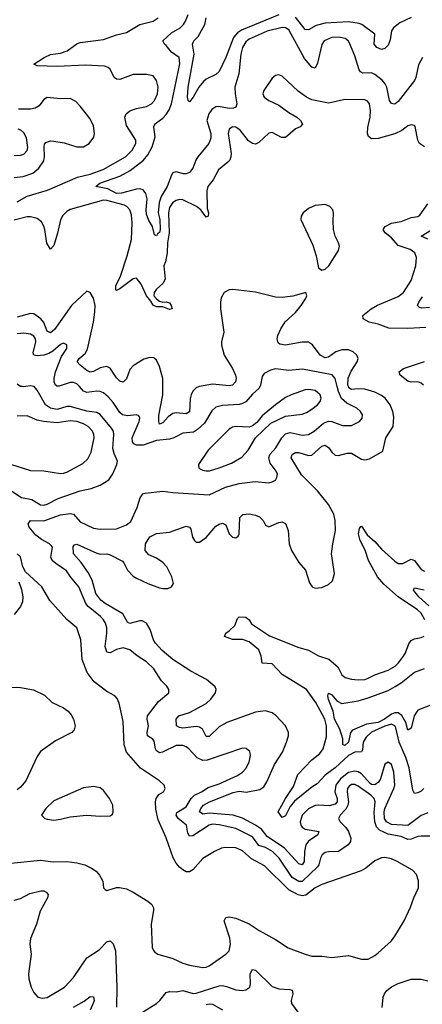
# Model space of a CAD drawing. Header units: inches. Extents: x 1694797 to 1849917, y 907313 to 1017959.
# Tile 480 of 656: x 1784704 to 1787137, y 976266 to 982218. Entities that reach past the tile are written whole.
import ezdxf

# ---------------------------------------------------------------- set-up
doc = ezdxf.new("R2010")
doc.units = ezdxf.units.IN
doc.header["$MEASUREMENT"] = 0
doc.layers.add('B7987', color=7, linetype='Continuous')
doc.layers.add('B7988', color=7, linetype='Continuous')

msp = doc.modelspace()

# ---------------------------------------------------------------- linework, layer by layer
at = {"layer": 'B7987', "color": 5}
for points, elevation in [([(1784650, 979371.6), (1784714.4, 979330), (1784777.9, 979317.9), (1784830, 979285.1), (1784850, 979283), (1784870, 979288.9), (1784935.9, 979324.1), (1785070, 979369.4), (1785135.8, 979384.2), (1785190, 979403.6), (1785242.4, 979437.6), (1785266.8, 979473.2), (1785291.1, 979530), (1785295.1, 979550), (1785275, 979595), (1785267, 979627), (1785274.1, 979710), (1785270.5, 979730), (1785259.9, 979750), (1785190, 979831.3), (1785170, 979843.2), (1785110, 979851.5), (1785010, 979880.5), (1784990, 979880.5), (1784930, 979861.9), (1784890, 979869.5), (1784859.5, 979890), (1784810, 979979.7), (1784791.1, 980000)], 760), ([(1784739.7, 980000), (1784730, 979998.4), (1784720.5, 980000)], 760), ([(1787190, 977283.1), (1787130, 977283.4), (1787110, 977280.5), (1787070, 977264.2), (1787050, 977263.2), (1787010, 977280.3), (1786930, 977294.9), (1786878.6, 977318.6), (1786859.6, 977339.6), (1786849.2, 977370), (1786845.6, 977425.6), (1786851.2, 977490), (1786846.1, 977510), (1786825.9, 977530), (1786750, 977584.7), (1786730, 977594.3), (1786710, 977594.7), (1786695, 977585), (1786685.5, 977570), (1786683.3, 977550), (1786690.8, 977490), (1786687.5, 977470), (1786674.8, 977445.2), (1786640.7, 977410), (1786631.2, 977390), (1786639.7, 977370), (1786674.6, 977334.6), (1786690.7, 977310), (1786704.5, 977270), (1786702.3, 977250), (1786689.5, 977230.5), (1786630.1, 977189.9), (1786570, 977188.2), (1786550, 977183.1), (1786531.6, 977170), (1786521.6, 977150), (1786512.4, 977110), (1786503.3, 977096.7), (1786410, 977009.4), (1786390, 977008.2), (1786350, 977032.8), (1786272.2, 977150), (1786232.7, 977190), (1786190, 977213.5), (1786150, 977226.3), (1786110, 977278.6), (1786011, 977329), (1785910, 977351.3), (1785870, 977354.6), (1785850, 977349.4), (1785750, 977284), (1785730, 977283.2), (1785720.6, 977300.6), (1785712, 977350), (1785662.4, 977390), (1785649.2, 977410), (1785654.5, 977425.5), (1785710, 977459.3), (1785739.9, 977510), (1785761.4, 977530), (1785802.3, 977550), (1785842.7, 977577.3), (1785910, 977598.9), (1786020.7, 977650), (1786050.6, 977669.4), (1786070, 977690.6), (1786091.3, 977730), (1786098.7, 977770), (1786094.3, 977794.3), (1786072.9, 977812.9), (1786050, 977813.6), (1785837.6, 977742.4), (1785810, 977740.2), (1785776.2, 977756.2), (1785726.6, 977810), (1785710, 977822.7), (1785689.8, 977829.8), (1785650, 977830.5), (1785567.3, 977790), (1785550, 977787), (1785530, 977799.2), (1785524.4, 977810), (1785517.7, 977857.7), (1785508.8, 977868.8), (1785477.2, 977890), (1785474.5, 977910), (1785482.5, 977950), (1785474.7, 977990), (1785477, 978010), (1785543.6, 978096.4), (1785605.6, 978150), (1785604.7, 978170), (1785593, 978190), (1785561.3, 978221.3), (1785513.9, 978293.9), (1785470, 978336.5), (1785413.5, 978373.5), (1785370, 978409.8), (1785330, 978421.1), (1785289.6, 978410.4), (1785250, 978390.9), (1785230, 978394.7), (1785219.9, 978430), (1785231.4, 978510), (1785230, 978542), (1785222.7, 978570), (1785211.3, 978590), (1785193.4, 978610), (1785118.2, 978670), (1785104.8, 978690), (1785060.7, 978790), (1785011.3, 978850), (1784987.1, 978887.1), (1784922.5, 978930), (1784901.3, 978950), (1784893.3, 978970), (1784902.5, 979030), (1784897.1, 979037.1), (1784885.1, 979050), (1784835.4, 979075.4), (1784802.1, 979102.1), (1784762.1, 979150), (1784756.5, 979170), (1784770, 979191), (1784850, 979189.6), (1784950, 979225.8), (1785010, 979233.1), (1785030, 979228.4), (1785070, 979182.3), (1785150, 979145), (1785190, 979138.7), (1785290, 979141), (1785350, 979163.9), (1785375.8, 979184.2), (1785414.1, 979270), (1785432.4, 979327.6), (1785448.9, 979351.1), (1785463.1, 979356.9), (1785570, 979369.1), (1785630, 979359.5), (1785850, 979345.2), (1785946.8, 979393.2), (1786030, 979415), (1786127.4, 979427.4), (1786210, 979418.7), (1786230, 979423.7), (1786250, 979435.5), (1786258.9, 979450), (1786261.7, 979470), (1786253.1, 979490), (1786218.2, 979538.2), (1786209.9, 979570.1), (1786216.1, 979590), (1786251.2, 979630), (1786288.4, 979690), (1786310, 979714), (1786338, 979722), (1786410, 979707), (1786450, 979710.1), (1786483.4, 979730), (1786540.4, 979779.6), (1786570, 979790.7), (1786590, 979788.9), (1786654.3, 979765.7), (1786710, 979764.9), (1786758, 979790), (1786774, 979810), (1786774.7, 979830), (1786762.9, 979850), (1786741.6, 979870), (1786681.2, 979901.2), (1786648.9, 979928.9), (1786629.6, 979970), (1786622.2, 980000)], 740), ([(1787170, 977423.1), (1787130, 977406.5), (1787050, 977347), (1786950, 977353.9), (1786920.9, 977370), (1786908, 977390), (1786905.6, 977430), (1786911.3, 977450), (1786965.5, 977570), (1786970.6, 977590), (1786964.3, 977670), (1786950, 977715.4), (1786930, 977730.6), (1786910, 977718), (1786883.9, 977630), (1786871.6, 977608.4), (1786850, 977593.4), (1786830, 977595.7), (1786821.9, 977601.9), (1786770, 977658.5), (1786750, 977670.6), (1786730, 977675.2), (1786690, 977666.9), (1786641.9, 977630), (1786614.5, 977590), (1786607.8, 977550), (1786622.6, 977510), (1786623, 977490), (1786610, 977475.5), (1786573.8, 977466.2), (1786510, 977470.5), (1786490, 977467.4), (1786450, 977448.1), (1786411.2, 977410), (1786399.6, 977370), (1786401.9, 977350), (1786410, 977336.8), (1786430, 977325.8), (1786512.4, 977310), (1786506, 977290), (1786450, 977252.5), (1786433, 977230), (1786424.2, 977190), (1786423.7, 977130), (1786410, 977109.9), (1786390, 977114.6), (1786304.7, 977210), (1786200, 977280), (1786165.4, 977325.4), (1786130, 977348.8), (1786050, 977390.8), (1785994.5, 977410), (1785850, 977421.5), (1785810, 977416.5), (1785791.1, 977430), (1785798.7, 977450), (1785814.4, 977470), (1785851.8, 977490), (1785993.7, 977546.3), (1786030, 977554), (1786072.3, 977547.7), (1786154.8, 977565.2), (1786179.3, 977580.7), (1786198.4, 977610), (1786243.6, 977716.4), (1786292.2, 977790), (1786316.2, 977850), (1786328.2, 977890), (1786328.2, 977910), (1786309.8, 977950), (1786251.8, 978011.8), (1786230, 978028.9), (1786190, 978039.4), (1786130, 978031.4), (1785955.2, 977970), (1785910, 977943.6), (1785850, 977885.7), (1785830, 977884.5), (1785808.4, 977928.4), (1785790, 977942), (1785770, 977945.7), (1785690, 977935.9), (1785670, 977939.8), (1785651.2, 977950), (1785649.8, 977990), (1785666.6, 978010), (1785730, 978030.1), (1785830, 978085.5), (1785859.9, 978110), (1785887.9, 978150), (1785891.7, 978170), (1785885.8, 978185.8), (1785832.8, 978230), (1785739.1, 978279.1), (1785630, 978351.2), (1785564.5, 978404.5), (1785524.2, 978450), (1785513.1, 978470), (1785492.7, 978532.7), (1785470, 978570.9), (1785444.9, 978584.9), (1785430, 978585), (1785370, 978569.2), (1785355.5, 978575.5), (1785326.8, 978626.8), (1785219.8, 978690), (1785194.4, 978710), (1785164.7, 978750), (1785141.5, 978830), (1785117.1, 978877.1), (1785076.7, 978936.7), (1785029.9, 978990), (1785026.5, 979033.5), (1785035.6, 979044.4), (1785050, 979047), (1785170, 978992.7), (1785190, 978986.5), (1785230, 978989), (1785250, 978982.8), (1785324.5, 978944.5), (1785334.4, 978934.4), (1785355, 978890), (1785390, 978855.2), (1785410, 978841.7), (1785478.3, 978810), (1785550, 978784), (1785570, 978779.5), (1785599.6, 978780.4), (1785622, 978790), (1785633.5, 978810), (1785624, 978850), (1785592.7, 978910), (1785570, 978937), (1785530, 978963.7), (1785483.9, 978983.9), (1785462, 979010), (1785464.4, 979050), (1785490, 979092.2), (1785530, 979111.8), (1785610, 979120.7), (1785710, 979155.8), (1785730, 979150.3), (1785738.9, 979138.9), (1785749.3, 979089.3), (1785759.5, 979070), (1785770, 979060.3), (1785790, 979059), (1785830, 979088.1), (1785890, 979155.8), (1785910, 979169), (1785930, 979174.6), (1785950, 979164), (1785970.4, 979110), (1785990, 979090.4), (1786010, 979085.5), (1786024.2, 979095.8), (1786030.7, 979109.3), (1786033.7, 979210), (1786052.5, 979227.5), (1786090, 979231), (1786130, 979222.9), (1786152.9, 979212.9), (1786174.9, 979190), (1786190, 979162), (1786210, 979152.7), (1786270, 979178.7), (1786290, 979182.4), (1786310, 979173.4), (1786326.3, 979130), (1786332.9, 979050), (1786346, 979010), (1786390, 978936.3), (1786431.8, 978890), (1786454.9, 978814.9), (1786470.4, 978790.3), (1786490, 978781.3), (1786530, 978785.2), (1786570, 978803.1), (1786593.8, 978826.2), (1786607.1, 978870), (1786589, 978989), (1786595.7, 979050), (1786612, 979130), (1786611.3, 979190), (1786602.6, 979230), (1786570, 979287.4), (1786502.8, 979370), (1786406.8, 979466.8), (1786344.6, 979570), (1786349.8, 979590), (1786370, 979602.3), (1786390, 979601), (1786450, 979584), (1786470, 979585.9), (1786530, 979639.4), (1786550, 979645.4), (1786570, 979631.5), (1786590, 979603.2), (1786610, 979586.4), (1786630, 979584), (1786682, 979598), (1786710, 979597.4), (1786770, 979562.2), (1786790, 979558.6), (1786817.3, 979562.7), (1786899.3, 979610), (1786916.8, 979690), (1786961.5, 979758.5), (1786965.2, 979814.8), (1786959.6, 979850), (1786942.7, 979890), (1786911.7, 979930), (1786890, 979947), (1786850, 979967), (1786790, 979984.1), (1786750, 979987.5), (1786710, 979982), (1786693.8, 979993.8), (1786691.2, 980000)], 720), ([(1786154.7, 980000), (1786150.3, 979990), (1786110, 979955.1), (1786071.4, 979908.6), (1786050, 979897.3), (1786030, 979893), (1785930, 979887.1), (1785890, 979876), (1785865.9, 979854.1), (1785820.7, 979779.3), (1785779.3, 979740.7), (1785755, 979725), (1785690, 979719.4), (1785635.6, 979690), (1785610, 979682.2), (1785530, 979675.3), (1785450, 979646.9), (1785410, 979646.4), (1785394.2, 979654.2), (1785385.7, 979665.7), (1785383.8, 979690), (1785425.8, 979790), (1785429.7, 979810), (1785423.9, 979823.9), (1785409.7, 979829.7), (1785355.6, 979824.4), (1785326.4, 979830), (1785310, 979843.5), (1785270, 979903.7), (1785239.3, 979939.3), (1785210, 979962), (1785190, 979969.9), (1785170, 979971.9), (1785110, 979964.4), (1785090, 979972.9), (1785065.1, 980000)], 740), ([(1785789.2, 980000), (1785770, 979992.8), (1785750, 979973.7), (1785739.4, 979950), (1785733.9, 979926.1), (1785730, 979846.9), (1785710, 979835.7), (1785650, 979842.4), (1785630, 979838.1), (1785601.4, 979818.6), (1785570, 979782.3), (1785550, 979774), (1785544.2, 979790), (1785545.2, 979825.2), (1785569.1, 979950), (1785568.8, 980000)], 720), ([(1784610, 979543.2), (1784770, 979493.5), (1784850, 979491), (1784950, 979476), (1784970, 979477.5), (1784990, 979484), (1785084.9, 979535.1), (1785116.9, 979563.1), (1785135.2, 979604.8), (1785153.6, 979690), (1785152.3, 979710), (1785144.4, 979730), (1785118.2, 979758.2), (1785090, 979775.2), (1785050, 979789.1), (1785010, 979793.2), (1784930, 979781.5), (1784848.5, 979788.5), (1784810, 979798), (1784750, 979822.8), (1784690, 979820.9)], 780), ([(1787151.9, 978590), (1787129.4, 978630), (1787108.4, 978650), (1786990, 978728.9), (1786905, 978805), (1786865.9, 978850), (1786812.3, 978950), (1786792.4, 979012.4), (1786761.5, 979070), (1786752.2, 979110), (1786757.2, 979142.8), (1786765.3, 979154.7), (1786770, 979157), (1786804.5, 979104.5), (1786850, 979063.5), (1786890, 979017.8), (1786970, 978944.6), (1786990, 978931.5), (1787018.4, 978930), (1787070, 978956.3), (1787090, 978948.2), (1787130, 978894.3), (1787150, 978885.3)], 680), ([(1784630, 977117.5), (1784830, 977137.6), (1784906.4, 977126.4), (1784988.7, 977128.7), (1785050, 977121.3), (1785097.3, 977110), (1785138.8, 977090), (1785166, 977070), (1785187.1, 977047.1), (1785206, 977010), (1785210.7, 976970.7), (1785219.8, 976959.8), (1785230, 976954.8), (1785288.3, 976971.7), (1785307.1, 976972.9), (1785350, 976964), (1785390, 976944.6), (1785478.8, 976890), (1785502, 976870), (1785512.2, 976850), (1785513.4, 976833.4), (1785499.5, 976750), (1785505.3, 976610), (1785511.8, 976591.8), (1785521.5, 976581.5), (1785538.8, 976570), (1785630, 976542), (1785690, 976515.2), (1785730, 976503.2), (1785810, 976489), (1785830, 976490.2), (1785850, 976498.5), (1785950, 976568.8), (1785969.7, 976590), (1785977.8, 976630), (1785973.8, 976666.2), (1785940.7, 976770), (1785949.5, 976790.5), (1785970, 976795.5), (1786010, 976786.7), (1786090, 976752), (1786151.8, 976711.8), (1786250, 976657.7), (1786326.7, 976606.7), (1786430, 976568.9), (1786470, 976557.6), (1786530, 976557.1), (1786590, 976548.5), (1786690, 976560.4), (1786770, 976538), (1786810, 976539.1), (1786850, 976560.4), (1786870, 976577), (1786949.7, 976650), (1786970, 976678), (1787026.4, 976770), (1787066.3, 976853.7), (1787085.2, 976910), (1787113.6, 976970), (1787113.3, 977013.3), (1787101.7, 977050), (1787077.3, 977077.3), (1786984.5, 977130), (1786950, 977144.8), (1786910, 977153.3), (1786890, 977150.9), (1786850, 977134.3), (1786794.9, 977090), (1786766.4, 977073.6), (1786530, 976989.8), (1786490, 976970.6), (1786433.4, 976926.6), (1786410, 976922.2), (1786387.4, 976927.4), (1786330, 976959), (1786183.6, 977103.6), (1786104.6, 977144.6), (1786050, 977194), (1786010, 977211.3), (1785945.7, 977214.3), (1785924, 977210), (1785880.7, 977190), (1785810, 977147.8), (1785750, 977079.5), (1785730, 977066), (1785710, 977066), (1785690, 977078.3), (1785670, 977094.3), (1785650, 977119.7), (1785631.1, 977151.1), (1785590, 977272), (1785540.6, 977380.6), (1785526.3, 977446.4), (1785524.6, 977490), (1785529, 977511), (1785545.9, 977534.1), (1785573.6, 977550), (1785582.4, 977570), (1785578, 977590), (1785550, 977618), (1785434.5, 977694.5), (1785350.6, 977790.6), (1785335.5, 977835.6), (1785330, 977975.3), (1785305.6, 978085.6), (1785294, 978114), (1785279, 978130), (1785230, 978157.6), (1785155, 978215), (1785112, 978272), (1785080.9, 978350), (1785074.4, 978470), (1785050, 978542.9), (1784990, 978591.8), (1784887.2, 978707.2), (1784838.4, 978790), (1784740.4, 978880.4), (1784722.4, 978910), (1784710, 978972), (1784689.2, 978990)], 760), ([(1784699.4, 978819.4), (1784714.5, 978774.5), (1784722.6, 978730), (1784720.7, 978699.3), (1784709.3, 978670.7), (1784670, 978623.6)], 760), ([(1787175.4, 978675.4), (1787116.1, 978730), (1787083, 978770), (1787090, 978784), (1787149, 978771)], 660), ([(1787146.2, 977570), (1787130, 977553.8), (1787110, 977543.8), (1787090, 977541.1), (1787080.4, 977560.3), (1787056.4, 977696.4), (1787037.6, 977757.6), (1786997.5, 977850), (1786977.2, 977937.2), (1786969.9, 977949.9), (1786950, 977959.6), (1786910, 977948.3), (1786829.3, 977910.7), (1786797.9, 977882), (1786779.1, 977850), (1786775.7, 977804.3), (1786770, 977792.7), (1786730, 977790.6), (1786690, 977770.2), (1786610, 977695.5), (1786549.2, 977650.8), (1786501.9, 977598.1), (1786470, 977578.1), (1786364.9, 977495.1), (1786337.6, 977462.4), (1786310, 977404.8), (1786290, 977394.8), (1786266.2, 977430), (1786310.8, 977510), (1786357.9, 977582.1), (1786384, 977656), (1786470, 977744.4), (1786518, 977782), (1786538.2, 977810), (1786557.1, 977883), (1786558.6, 977950), (1786548.6, 977990), (1786494.3, 978090), (1786436.3, 978170), (1786290, 978259.1), (1786230, 978323.9), (1786170, 978328.4), (1786163.7, 978370), (1786148.3, 978408.3), (1786090, 978457.6), (1786050, 978471.2), (1785990, 978471.9), (1785942, 978490), (1785949.6, 978510), (1785970, 978523.1), (1786004.1, 978555.9), (1786021, 978599), (1786031, 978609), (1786070, 978606.2), (1786090, 978590.4), (1786105.3, 978565.3), (1786213.4, 978493.4), (1786390, 978422.7), (1786450, 978406.8), (1786510, 978372.3), (1786571.7, 978351.7), (1786626.4, 978306.4), (1786650, 978257.4), (1786670, 978240.9), (1786710, 978230.9), (1786750, 978227.7), (1786789.9, 978230.1), (1786810, 978236.8), (1786850, 978257.6), (1786930, 978286), (1786971.9, 978310), (1786993.3, 978330), (1787024, 978370), (1787036.2, 978390), (1787055.7, 978444.3), (1787070, 978464.9), (1787090, 978475.2), (1787130, 978482.6), (1787149, 978491)], 680), ([(1787258.2, 978101.8), (1787110, 978043.4), (1787087.9, 978010), (1787070, 977936.2), (1787050, 977922.7), (1787037.9, 977970), (1787012.2, 978012.2), (1786990, 978027.6), (1786970, 978028.2), (1786950, 978019.9), (1786909.1, 977990), (1786870, 977969.1), (1786800.4, 977959.6), (1786715.7, 977924.3), (1786703.5, 977910), (1786690.1, 977850), (1786668, 977830), (1786656.5, 977836.5), (1786655.7, 977870), (1786638.5, 977930), (1786606.2, 977990), (1786598.1, 978038.1), (1786570, 978108), (1786567, 978130), (1786570, 978146.8), (1786590, 978136), (1786620, 978100), (1786650, 978083.6), (1786750, 978100.8), (1786810, 978119.3), (1786930, 978163.6), (1786972.8, 978187.3), (1787009.6, 978210.4), (1787090, 978274.5), (1787150, 978295.9)], 660), ([(1784630, 978183.7), (1784710, 978181.1), (1784787.5, 978167.5), (1784855.1, 978135.1), (1784900.7, 978090), (1784970, 978057.7), (1784997.6, 978037.6), (1785016.3, 978016.3), (1785030.2, 977990.2), (1785039.5, 977950), (1785034.4, 977925.6), (1785018.8, 977910), (1784921.2, 977858.8), (1784830, 977794), (1784810, 977763.7), (1784742.1, 977617.9), (1784710, 977578.2), (1784690, 977561.8)], 760), ([(1784670, 976896.5), (1784710, 976904.7), (1784765, 976935), (1784832, 976952), (1784850, 976951.3), (1784865, 976944.9), (1784876.9, 976930), (1784873, 976910), (1784828.7, 976830), (1784806.5, 976750), (1784770, 976664.5), (1784766.6, 976630), (1784774.4, 976570), (1784757.7, 976450), (1784759.5, 976419.5), (1784773.1, 976370), (1784790, 976338), (1784814.8, 976310), (1784842.9, 976302.9), (1784870, 976307.4), (1784975.8, 976370), (1785030, 976428.9), (1785110, 976547.3), (1785185, 976595), (1785230, 976643.9), (1785250, 976649.1), (1785270, 976631.8), (1785282.2, 976590), (1785291, 976370), (1785289.1, 976249.1)], 740), ([(1785430, 976208), (1785530, 976271.1), (1785551.5, 976288.5), (1785590, 976336.9), (1785610, 976344.3), (1785650, 976341.7), (1785690, 976350.1), (1785751.5, 976331.5), (1785770, 976333.5), (1785910, 976377.3), (1785930, 976378.9), (1785954.2, 976374.2), (1786010, 976352.6), (1786050, 976349.5), (1786070, 976353), (1786093.8, 976370), (1786097.9, 976390), (1786096.8, 976450), (1786110, 976476.9), (1786130, 976471.5), (1786230, 976374.3), (1786270, 976359.5), (1786336.4, 976356.4), (1786351.2, 976351.2), (1786353.8, 976330), (1786343.5, 976290), (1786346, 976270), (1786391.8, 976210)], 740), ([(1786894.2, 976245.8), (1786900.4, 976310), (1786908, 976330), (1786923, 976350), (1786950, 976371.3), (1786990, 976392.6), (1787070, 976417.3), (1787130, 976417.6), (1787170, 976407.4)], 760), ([(1785030, 976249.4), (1785094.3, 976285.7), (1785130, 976313.7), (1785151.2, 976311.2), (1785154.2, 976290), (1785150, 976276), (1785130, 976229.8)], 720), ([(1785830, 976264.1), (1785850, 976268.3), (1785870, 976266.2), (1785930, 976233.3)], 720)]:
    msp.add_lwpolyline(points, dxfattribs=dict(at, elevation=elevation))
for points, elevation in [([(1786450, 979983.4), (1786430, 979981.3), (1786343.8, 979950), (1786310, 979933.8), (1786248.9, 979890), (1786170, 979822.9), (1786136.5, 979783.5), (1786110, 979762.4), (1786090, 979755.8), (1786010, 979759.9), (1785990, 979754.6), (1785970, 979742.2), (1785842.9, 979617), (1785785.3, 979530), (1785787.2, 979507.2), (1785810, 979494.2), (1785830, 979490.2), (1785852.1, 979492.1), (1785910, 979508.5), (1785983.5, 979536.5), (1786046.5, 979573.5), (1786084.6, 979615.4), (1786128.6, 979691.4), (1786221.6, 979778.4), (1786310, 979820.7), (1786410, 979834.6), (1786436.5, 979843.5), (1786470, 979863.5), (1786503.1, 979890), (1786519.3, 979910), (1786525, 979930), (1786520.3, 979950), (1786490, 979976)], 760), ([(1785150, 977582.6), (1785090, 977575.1), (1784910, 977496.3), (1784863, 977450), (1784836, 977410), (1784856, 977390), (1784870, 977384.4), (1784910, 977378.4), (1784950, 977384.4), (1785010, 977399.5), (1785108.6, 977408.6), (1785190, 977403.7), (1785250, 977405.5), (1785264.1, 977415.9), (1785269.4, 977430), (1785266.3, 977470), (1785246.6, 977510), (1785210, 977558), (1785190, 977574.3)], 780)]:
    msp.add_lwpolyline(points, close=True, dxfattribs=dict(at, elevation=elevation))
at = {"layer": 'B7988', "color": 5}
for points, elevation in [([(1784690, 981117.2), (1784750, 981152.1), (1784871.6, 981188.4), (1785053.3, 981266.7), (1785130, 981284.8), (1785207.9, 981312.1), (1785342.8, 981390), (1785383.8, 981430), (1785407, 981470), (1785406.7, 981490), (1785350, 981579.7), (1785340.2, 981630), (1785347.6, 981650), (1785370, 981668.4), (1785410, 981682), (1785470, 981694.3), (1785501, 981710), (1785518.2, 981730), (1785536.3, 981770), (1785540.7, 981810), (1785531.5, 981851.5), (1785510, 981878.7), (1785470, 981888), (1785390, 981886.2), (1785310, 981857.3), (1785290, 981859.8), (1785276, 981870), (1785250, 981919.7), (1785239.1, 981930), (1785217.5, 981937.5), (1785102.6, 981942.6), (1784930, 981935.7), (1784810, 981939.8), (1784789.8, 981950), (1784853, 981990), (1784890, 982007.8), (1784950, 982016.8), (1784990.3, 982029.7), (1785050, 982072), (1785070, 982081.3), (1785210, 982098.7), (1785290, 982126.5), (1785350, 982141.5), (1785430, 982189.4), (1785510, 982210.2), (1785540.9, 982230)], 680), ([(1787138.4, 981990), (1787113.8, 981946.2), (1787097.8, 981870), (1787089.2, 981850), (1786990, 981723.5), (1786970, 981708.7), (1786958, 981710), (1786950, 981711.5), (1786938.7, 981730), (1786922.5, 981810), (1786911.7, 981831.7), (1786893.5, 981853.5), (1786850, 981887.9), (1786830, 981897.1), (1786774.7, 981894.7), (1786762.7, 981902.7), (1786754.9, 981914.9), (1786730, 982000.5), (1786697.1, 982077.1), (1786689.7, 982090), (1786670, 982105.1), (1786632.6, 982112.6), (1786590, 982110.6), (1786543.7, 982090), (1786530, 982069.2), (1786503.7, 981956.3), (1786490, 981925.7), (1786470, 981930.9), (1786424.6, 981984.6), (1786330, 982156.2), (1786310, 982169.1), (1786290, 982170.9), (1786199.6, 982150), (1786090, 982101.7), (1786070, 982084.7), (1786050.5, 982050), (1786040.5, 982010), (1786029.2, 981890.8), (1786004.5, 981810), (1786006.2, 981770), (1786017.1, 981710), (1786009.4, 981690.6), (1785996.6, 981683.4), (1785970, 981681.8), (1785906.3, 981693.7), (1785890, 981691.9), (1785865.2, 981674.8), (1785847.2, 981650), (1785835, 981610), (1785858.9, 981530), (1785858.4, 981501.6), (1785847.8, 981470), (1785780.8, 981390), (1785767.8, 981370), (1785750, 981320.9), (1785730, 981295.1), (1785710, 981285.7), (1785693.5, 981286.5), (1785650, 981299.5), (1785630, 981292.2), (1785620.9, 981279.1), (1785595.7, 981210), (1785558.6, 981150), (1785546.8, 981113.2), (1785541.2, 981050), (1785550.1, 981009.9), (1785553.2, 980950), (1785550, 980932.3), (1785536.7, 980923.3), (1785530, 980912.3), (1785518, 980918), (1785507.6, 980967.6), (1785484.2, 981004.2), (1785470, 981042.7), (1785468.2, 981070), (1785475.2, 981135.2), (1785466.9, 981166.9), (1785450, 981189.7), (1785430, 981195.6), (1785410, 981194), (1785319.1, 981170), (1785290, 981168.4), (1785236.4, 981196.4), (1785165.1, 981210), (1785188, 981230), (1785310, 981272), (1785372.3, 981307.7), (1785451.4, 981368.6), (1785477.6, 981402.4), (1785504.8, 981450), (1785522.3, 981510), (1785515, 981570), (1785519.4, 981580.6), (1785524.8, 981590), (1785570, 981623.7), (1785590, 981644.4), (1785607.2, 981672.8), (1785621.9, 981710), (1785671.8, 981951.8), (1785668.8, 981990), (1785621.3, 982021.3), (1785590, 982062.4), (1785578.9, 982070), (1785569, 982090), (1785621.4, 982138.6), (1785674.6, 982170), (1785694, 982190), (1785705.5, 982210), (1785721.3, 982250)], 660), ([(1786270, 982247.7), (1786045.4, 982154.6), (1786021, 982139), (1785996.3, 982110), (1785950, 981989.6), (1785910, 981904.5), (1785890, 981887.3), (1785830, 981858), (1785815.1, 981844.9), (1785786, 981810), (1785751.7, 981750), (1785730, 981722.7), (1785722.7, 981730), (1785718.7, 981750), (1785722, 981810), (1785759.2, 982010), (1785747.9, 982070), (1785756.8, 982090), (1785782.2, 982117.8), (1785822.4, 982190), (1785831.7, 982230)], 640), ([(1787070, 982232.2), (1787001.2, 982198.8), (1786963.6, 982170), (1786950, 982151.2), (1786943.5, 982096.5), (1786930, 982065.1), (1786910, 982044.5), (1786890, 982038), (1786861.6, 982050), (1786846.4, 982070), (1786850, 982130.9), (1786770.7, 982190), (1786756.2, 982196.2), (1786690, 982205.4), (1786550, 982197.3), (1786496.1, 982183.9), (1786450, 982157.7), (1786430, 982159.8), (1786370, 982233.2)], 640), ([(1787150, 981450.4), (1787119.6, 981470), (1787109.2, 981490), (1787092.9, 981572.9), (1787090, 981578), (1787070, 981583.5), (1787050, 981576.8), (1787012.1, 981547.9), (1786970, 981528.1), (1786870, 981501.1), (1786830, 981497.6), (1786812.2, 981512.2), (1786806.1, 981530), (1786807.5, 981567.5), (1786821, 981630), (1786824.4, 981670), (1786818.3, 981710), (1786806.5, 981726.5), (1786790, 981734.8), (1786670, 981736.5), (1786570, 981714.6), (1786470, 981733.2), (1786436.9, 981750), (1786386.5, 981786.5), (1786290, 981877), (1786270, 981886), (1786250, 981881.2), (1786230, 981866), (1786179.5, 981790), (1786173.7, 981770), (1786182, 981750), (1786210.4, 981730), (1786270, 981702.6), (1786330, 981657), (1786377.8, 981630), (1786401.7, 981610), (1786412.4, 981587.6), (1786398, 981570), (1786370, 981557.8), (1786310, 981506.5), (1786285.8, 981505.8), (1786230, 981536.8), (1786210, 981532.7), (1786150, 981475.9), (1786130, 981466.8), (1786110, 981470.7), (1786085.9, 981485.9), (1786036.8, 981550), (1786010, 981568.7), (1785989.4, 981570.6), (1785970, 981556.2), (1785964.3, 981530), (1785981.5, 981410), (1785980.2, 981390), (1785974.2, 981370), (1785962.6, 981357.4), (1785904.7, 981310), (1785873.4, 981250), (1785841.8, 981210), (1785835.6, 981184.4), (1785836.1, 981076.1), (1785844.9, 981050), (1785844, 981030), (1785830, 981024), (1785798.2, 981070), (1785772.4, 981090), (1785690, 981129.1), (1785670, 981131.4), (1785650, 981125.8), (1785630, 981113), (1785610, 981083.5), (1785604.1, 981050), (1785607.6, 980930), (1785597, 980870), (1785595.9, 980810), (1785584.9, 980755.1), (1785574.7, 980730), (1785582.8, 980650), (1785570, 980623), (1785530.5, 980590), (1785516.3, 980570), (1785514.8, 980550), (1785530.5, 980530.5), (1785550, 980517.3), (1785570, 980510.6), (1785590, 980512.4), (1785610, 980507.3), (1785620.4, 980490), (1785624.7, 980470), (1785610, 980466.6), (1785570, 980482), (1785530, 980483.5), (1785510, 980493.2), (1785497.2, 980517.2), (1785470, 980549.6), (1785438.8, 980618.8), (1785410, 980655.3), (1785390, 980652.1), (1785310, 980591.2), (1785290, 980580.4), (1785285.1, 980585.1), (1785284.4, 980610), (1785313, 980667), (1785352.9, 980790), (1785379.5, 980890), (1785383.1, 980990), (1785379.3, 981039.3), (1785368.8, 981070), (1785352.5, 981090), (1785338, 981098), (1785230, 981125.5), (1785210, 981126.5), (1785010, 981070.3), (1784990, 981059), (1784965.8, 981034.2), (1784951.1, 981008.9), (1784932.7, 980927.3), (1784910, 980853.6), (1784890, 980831.5), (1784867.9, 980867.9), (1784857.2, 980950), (1784850.4, 980970), (1784836.3, 980996.3), (1784810, 981016.4), (1784770, 981026.3), (1784750, 981025.7), (1784670, 981006.4)], 680), ([(1784670, 981265.1), (1784726, 981270), (1784783.1, 981290), (1784819.9, 981320.1), (1784850, 981364.6), (1784855.1, 981390), (1784851.6, 981450), (1784854.5, 981465.5), (1784863.2, 981476.8), (1784890, 981485.4), (1784910, 981484.5), (1784973.2, 981473.2), (1785050, 981450.1), (1785090, 981450.2), (1785124.7, 981470), (1785152.3, 981507.7), (1785156.2, 981530), (1785150, 981576.2), (1785130, 981619.7), (1785070, 981696), (1785043.8, 981723.8), (1785010, 981741.5), (1784950, 981740.2), (1784870, 981748.7), (1784850, 981735.1), (1784822.4, 981697.6), (1784797.3, 981682.7), (1784770, 981676.8), (1784696.9, 981676.9)], 720), ([(1784670, 981397.5), (1784710, 981399), (1784730, 981405.4), (1784750, 981427), (1784753.9, 981446.1), (1784744.9, 981504.9), (1784730, 981533.6), (1784711.8, 981550), (1784696.1, 981556.1)], 740), ([(1787158.5, 980358.5), (1787050, 980351.3), (1786934.3, 980354.3), (1786870, 980378), (1786816.2, 980390), (1786778.9, 980410), (1786776.9, 980430), (1786828.7, 980470), (1786866.9, 980493.1), (1786990, 980544.6), (1787023.1, 980570), (1787070, 980642), (1787098.5, 980730), (1787101.4, 980781.4), (1787091, 980810), (1787063, 980830), (1786990, 980852.8), (1786950, 980900.4), (1786911.4, 980930), (1786900.3, 980950), (1786911.6, 980968.4), (1786950, 980987.4), (1787010, 980998.2), (1787070, 981022.3), (1787110, 981029.4), (1787122.5, 981037.5), (1787170, 981105.3)], 680), ([(1787170, 980892.2), (1787129.7, 980910), (1787192.6, 980947.4)], 660), ([(1785568.8, 980000), (1785568.5, 980050), (1785550, 980121.3), (1785530, 980160.5), (1785513.8, 980173.8), (1785490, 980176.8), (1785453.7, 980166.3), (1785390, 980125.7), (1785370, 980104.2), (1785350, 980046.6), (1785330, 980027.2), (1785310, 980033.7), (1785290, 980054.2), (1785250, 980111.6), (1785230, 980121.1), (1785190, 980113.3), (1785150, 980092.1), (1785130, 980087.7), (1785110, 980097.4), (1785069.1, 980130), (1785051.7, 980150), (1785063.2, 980170), (1785099.5, 980200.5), (1785114.1, 980225.9), (1785150.8, 980390), (1785159.1, 980450), (1785159.4, 980490), (1785150, 980534.7), (1785130, 980569.6), (1785110, 980577), (1785017.1, 980490), (1784914.2, 980345.8), (1784890, 980325.8), (1784870, 980335.3), (1784850, 980388.5), (1784832.6, 980410), (1784790, 980439.9), (1784770, 980442.3), (1784690, 980421.1)], 720), ([(1786691.2, 980000), (1786687.1, 980010), (1786688.6, 980051.4), (1786706.2, 980093.8), (1786742.5, 980150), (1786748.3, 980170), (1786741.6, 980190), (1786719.8, 980210), (1786690, 980222.3), (1786650, 980223.6), (1786614.7, 980210), (1786570, 980179.1), (1786550, 980175.2), (1786519.8, 980190), (1786472.9, 980252.9), (1786450, 980268.3), (1786410, 980269.2), (1786310, 980251.5), (1786275.9, 980255.9), (1786265.4, 980265.4), (1786259.4, 980290), (1786263.4, 980310), (1786281.4, 980350), (1786309, 980391), (1786370, 980447.5), (1786405.7, 980490), (1786431.3, 980530), (1786438.4, 980550), (1786433.2, 980570), (1786353.9, 980546.1), (1786290, 980539.8), (1786250, 980541.8), (1786130, 980570.8), (1785992.2, 980587.8), (1785970, 980586), (1785939.1, 980570), (1785922, 980538), (1785917.6, 980510), (1785917.6, 980470), (1785937.8, 980330), (1785923.2, 980270), (1785923.2, 980250), (1785939, 980190), (1785989.5, 980110), (1786008.1, 980070), (1786011.5, 980050), (1786007.5, 980030), (1785990.1, 980009.9), (1785970, 980004.5), (1785870, 980014.7), (1785790, 980000.3), (1785789.2, 980000)], 720), ([(1787181.1, 980478.9), (1787134.1, 980474.1), (1787119.1, 980479.1), (1787108.2, 980490), (1787115.3, 980510), (1787137.6, 980542.4)], 660), ([(1785065.1, 980000), (1785050, 980016.4), (1785030, 980025.5), (1785010, 980024.3), (1784943.7, 980003.7), (1784930, 980002.4), (1784921.5, 980010), (1784913.2, 980030), (1784911.9, 980050), (1784920.2, 980090), (1784957.8, 980182.2), (1784989.6, 980230), (1784990, 980252.7), (1784970, 980263.6), (1784950, 980254.8), (1784905, 980215), (1784880.1, 980199.9), (1784850.1, 980189.9), (1784810, 980185.4), (1784789.9, 980189.9), (1784784.9, 980204.9), (1784801.3, 980270), (1784799.5, 980290), (1784790, 980306.2), (1784770, 980317.5), (1784730, 980323.9), (1784690, 980319.3)], 740), ([(1787144.6, 980010), (1787130, 980022), (1787110, 980029.2), (1787070, 980028), (1787050, 980032.9), (1787002.9, 980070), (1786997.6, 980090), (1787022.6, 980110), (1787150, 980152)], 680), ([(1786622.2, 980000), (1786610, 980049.7), (1786592, 980072), (1786413.4, 980106.6), (1786330, 980097.7), (1786250, 980107), (1786220.1, 980099.9), (1786181.1, 980078.9), (1786170, 980061.2), (1786159.1, 980010), (1786154.7, 980000)], 740), ([(1784720.5, 980000), (1784710, 980001.8), (1784690, 980015.8)], 760), ([(1784791.1, 980000), (1784790, 980001.1), (1784770, 980005.1), (1784739.7, 980000)], 760)]:
    msp.add_lwpolyline(points, dxfattribs=dict(at, elevation=elevation))
at = {"layer": 'B7988', "color": 5, "elevation": 720}
msp.add_lwpolyline([(1786550, 981102), (1786490, 981095.1), (1786450, 981076.2), (1786416.3, 981050), (1786404.9, 981030), (1786403, 981010), (1786474.8, 980854.8), (1786495.8, 980790), (1786510, 980718), (1786530, 980704.9), (1786550, 980710.6), (1786571.6, 980730), (1786630, 980822.8), (1786635.6, 980850), (1786631.2, 980870), (1786610.7, 980910.7), (1786600.3, 980950), (1786597.5, 981002.5), (1786600.7, 981050), (1786596, 981070), (1786579, 981090)], close=True, dxfattribs=at)

doc.saveas('drawing.dxf')
